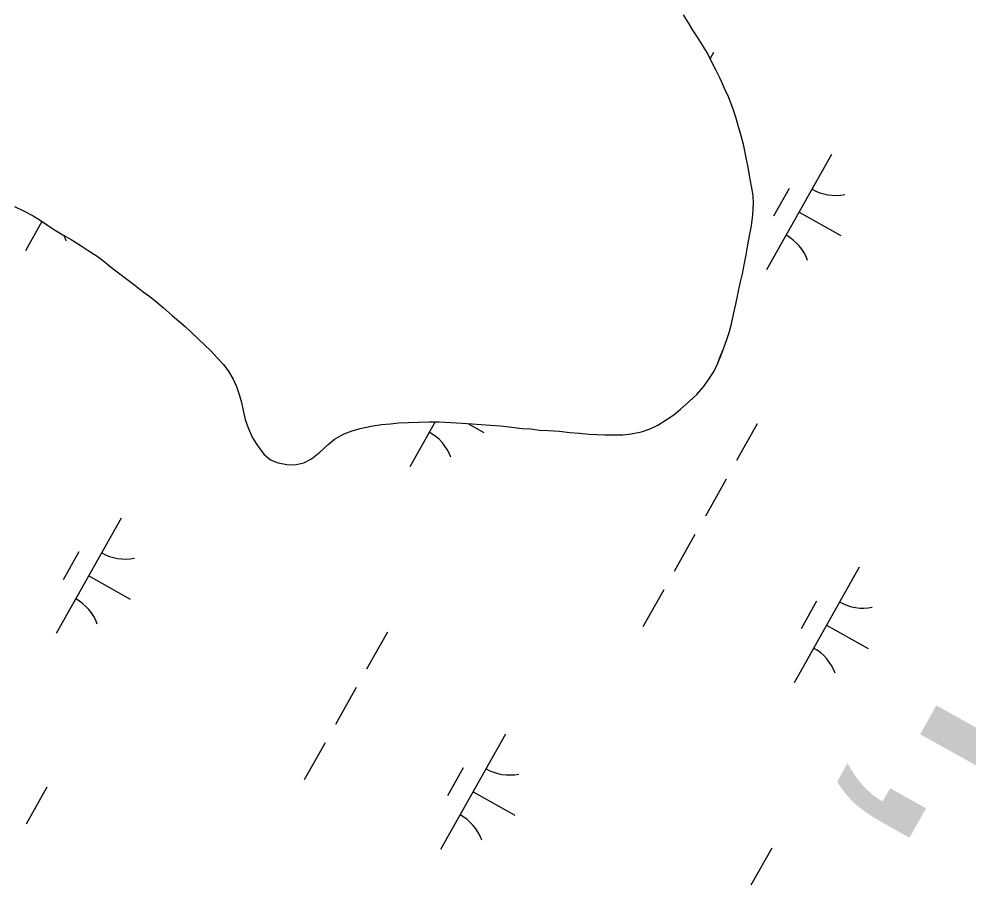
# Model space of a CAD drawing. Extents: x 3913936 to 3933962, y 195330 to 217741.
# Drawn here: x 3926966.8 to 3927324.8, y 202495 to 202821.8 of the extents above; entities that cross this region are included whole.
import ezdxf

# ---------------------------------------------------------------- set-up
doc = ezdxf.new("R2010")
doc.units = 0
for name, color, linetype in [('V-TOPO-GNAM-IDEN', 7, 'Continuous'), ('V-TOPO-SHOR', 7, 'Continuous'), ('V-WETL-SWMP', 7, 'Continuous')]:
    doc.layers.add(name, color=color, linetype=linetype)

msp = doc.modelspace()

# ---------------------------------------------------------------- linework, layer by layer
at = {"layer": 'V-TOPO-SHOR'}
for points in [[(3927137.79, 202669.05), (3927141.14, 202668.85), (3927144.6, 202668.54), (3927148.47, 202668.24), (3927151.72, 202667.93), (3927156.64, 202667.32), (3927159.78, 202667.12), (3927163.13, 202666.71), (3927166.48, 202666.51), (3927170.67, 202666.21), (3927174.65, 202665.8), (3927178.21, 202665.49), (3927181.77, 202665.19), (3927184.81, 202664.99), (3927187.84, 202664.89), (3927190.98, 202664.9), (3927194.65, 202664.91), (3927197.79, 202665.24), (3927201.66, 202666.08), (3927204.9, 202667.14), (3927207.83, 202668.51), (3927210.96, 202670.51), (3927213.78, 202672.4), (3927216.39, 202674.61), (3927219.63, 202677.44), (3927222.55, 202680.06), (3927225.06, 202683), (3927226.83, 202685.52), (3927229.12, 202688.98), (3927230.48, 202691.92), (3927231.51, 202694.74), (3927232.66, 202697.78), (3927233.8, 202700.82), (3927234.84, 202703.86), (3927235.56, 202706.8), (3927236.5, 202710.99), (3927237.22, 202714.23), (3927238.04, 202717.9), (3927238.87, 202722.09), (3927239.7, 202725.65), (3927240.52, 202729.74), (3927241.14, 202732.88), (3927241.76, 202736.65), (3927242.38, 202740), (3927243.1, 202743.77), (3927243.61, 202747.96), (3927243.92, 202752.14), (3927243.8, 202755.18), (3927243.17, 202758.74), (3927242.42, 202762.82), (3927241.89, 202765.85), (3927241.15, 202769.41), (3927240.19, 202773.91), (3927239.13, 202778.2), (3927238.29, 202781.12), (3927237.23, 202784.79), (3927236.07, 202788.24), (3927234.49, 202792.42), (3927233.12, 202795.35), (3927231.33, 202799.32), (3927229.64, 202802.67), (3927227.96, 202806.01), (3927226.59, 202808.94), (3927224.7, 202811.97), (3927222.8, 202815), (3927221.02, 202817.61), (3927219.34, 202820.33), (3927217.44, 202823.36)], [(3926965.15, 202751.05), (3926968.82, 202749.28), (3926972.18, 202747.51), (3926974.8, 202745.85), (3926977.52, 202743.97), (3926980.15, 202742.3), (3926983.4, 202740.43), (3926986.44, 202738.55), (3926990.21, 202736.26), (3926992.94, 202734.49), (3926996.29, 202732.3), (3926998.81, 202730.42), (3927001.23, 202728.44), (3927004.38, 202726.04), (3927007.52, 202723.64), (3927010.56, 202721.35), (3927013.71, 202718.84), (3927016.23, 202717.07), (3927018.75, 202714.98), (3927021.37, 202712.79), (3927024.62, 202709.87), (3927027.04, 202707.89), (3927029.45, 202705.8), (3927031.76, 202703.61), (3927034.59, 202701), (3927036.8, 202698.91), (3927039.32, 202696.51), (3927041.63, 202693.9), (3927043.94, 202691.4), (3927045.93, 202688.68), (3927047.61, 202685.96), (3927048.88, 202683.14), (3927049.93, 202680.11), (3927050.78, 202677.08), (3927051.42, 202674.04), (3927052.16, 202670.69), (3927053.21, 202667.55), (3927054.9, 202663.79), (3927056.79, 202660.86), (3927059.21, 202657.63), (3927061.73, 202655.43), (3927064.56, 202654.29), (3927067.8, 202653.67), (3927070.84, 202653.58), (3927074.29, 202654.32), (3927077.11, 202655.79), (3927080.35, 202658.31), (3927083.48, 202661.25), (3927085.78, 202663.25), (3927089.54, 202665.25), (3927092.47, 202666.41), (3927095.51, 202667.25), (3927099.69, 202668.1), (3927103.56, 202668.85), (3927106.91, 202669.07), (3927109.95, 202669.39), (3927113.71, 202669.5), (3927117.48, 202669.62), (3927121.56, 202669.84), (3927125.33, 202669.74), (3927129.83, 202669.55), (3927133.92, 202669.35), (3927137.79, 202669.05)]]:
    msp.add_lwpolyline(points, dxfattribs=at)
at = {"layer": 'V-WETL-SWMP'}
for p, q in [((3927219.34, 202820.33), (3927217.44, 202823.36)), ((3927221.02, 202817.61), (3927219.34, 202820.33)), ((3927222.81, 202815), (3927221.02, 202817.61)), ((3927224.7, 202811.97), (3927222.81, 202815)), ((3927226.59, 202808.94), (3927224.7, 202811.97)), ((3927227.96, 202806.01), (3927226.59, 202808.94)), ((3927228.76, 202809.19), (3927227.51, 202806.97)), ((3927229.64, 202802.67), (3927227.96, 202806.01)), ((3927231.33, 202799.32), (3927229.64, 202802.67)), ((3927233.12, 202795.35), (3927231.33, 202799.32)), ((3927234.49, 202792.42), (3927233.12, 202795.35)), ((3927236.07, 202788.24), (3927234.49, 202792.42)), ((3927237.23, 202784.79), (3927236.07, 202788.24)), ((3927238.29, 202781.13), (3927237.23, 202784.79)), ((3927239.13, 202778.2), (3927238.29, 202781.13)), ((3927240.19, 202773.91), (3927239.13, 202778.2)), ((3927241.15, 202769.41), (3927240.19, 202773.91)), ((3927241.89, 202765.85), (3927241.15, 202769.41)), ((3927273.34, 202770.71), (3927248.84, 202727.12)), ((3927242.42, 202762.82), (3927241.89, 202765.85)), ((3927243.17, 202758.74), (3927242.42, 202762.82)), ((3927243.8, 202755.18), (3927243.17, 202758.74)), ((3927257.3, 202757.92), (3927251.42, 202747.46)), ((3927243.92, 202752.15), (3927243.8, 202755.18)), ((3926965.15, 202751.05), (3926968.82, 202749.28)), ((3927243.61, 202747.96), (3927243.92, 202752.15)), ((3926968.82, 202749.28), (3926972.18, 202747.51)), ((3926972.18, 202747.51), (3926974.8, 202745.85)), ((3927243.1, 202743.77), (3927243.61, 202747.96)), ((3927261.09, 202748.91), (3927276.78, 202740.09)), ((3926975.45, 202745.4), (3926969.24, 202734.34)), ((3926974.8, 202745.85), (3926977.52, 202743.97)), ((3926977.52, 202743.97), (3926980.15, 202742.3)), ((3927242.38, 202740), (3927243.1, 202743.77)), ((3926980.15, 202742.3), (3926983.4, 202740.43)), ((3926983.4, 202740.43), (3926986.44, 202738.55)), ((3927241.76, 202736.65), (3927242.38, 202740)), ((3926986.44, 202738.55), (3926990.21, 202736.26)), ((3926990.21, 202736.26), (3926992.94, 202734.49)), ((3927241.14, 202732.88), (3927241.76, 202736.65)), ((3926992.94, 202734.49), (3926996.3, 202732.3)), ((3926996.3, 202732.3), (3926998.81, 202730.42)), ((3927240.52, 202729.73), (3927241.14, 202732.88)), ((3926998.81, 202730.42), (3927001.23, 202728.44)), ((3927239.7, 202725.65), (3927240.52, 202729.73)), ((3927001.23, 202728.44), (3927004.37, 202726.04)), ((3927004.37, 202726.04), (3927007.52, 202723.64)), ((3927238.87, 202722.09), (3927239.7, 202725.65)), ((3927007.52, 202723.64), (3927010.56, 202721.35)), ((3927238.04, 202717.9), (3927238.87, 202722.09)), ((3927010.56, 202721.35), (3927013.71, 202718.84)), ((3927013.71, 202718.84), (3927016.23, 202717.07)), ((3927237.22, 202714.23), (3927238.04, 202717.9)), ((3927016.23, 202717.07), (3927018.75, 202714.98)), ((3927018.75, 202714.98), (3927021.37, 202712.79)), ((3927021.37, 202712.79), (3927024.62, 202709.87)), ((3927235.56, 202706.8), (3927236.49, 202710.99)), ((3927236.49, 202710.99), (3927237.22, 202714.23)), ((3927024.62, 202709.87), (3927027.04, 202707.89)), ((3927027.04, 202707.89), (3927029.45, 202705.8)), ((3927029.45, 202705.8), (3927031.76, 202703.61)), ((3927031.76, 202703.61), (3927034.59, 202701)), ((3927233.8, 202700.82), (3927234.84, 202703.86)), ((3927234.84, 202703.86), (3927235.56, 202706.8)), ((3927034.59, 202701), (3927036.8, 202698.91)), ((3927232.66, 202697.78), (3927233.8, 202700.82)), ((3927036.8, 202698.91), (3927039.32, 202696.51)), ((3927039.32, 202696.51), (3927041.63, 202693.9)), ((3927231.52, 202694.74), (3927232.66, 202697.78)), ((3927041.63, 202693.9), (3927043.94, 202691.4)), ((3927230.48, 202691.92), (3927231.52, 202694.74)), ((3927043.94, 202691.4), (3927045.93, 202688.68)), ((3927229.12, 202688.98), (3927230.48, 202691.92)), ((3927045.93, 202688.68), (3927047.61, 202685.96)), ((3927047.61, 202685.96), (3927048.88, 202683.14)), ((3927226.83, 202685.52), (3927229.12, 202688.98)), ((3927048.88, 202683.14), (3927049.93, 202680.11)), ((3927222.55, 202680.06), (3927225.06, 202683)), ((3927225.06, 202683), (3927226.83, 202685.52)), ((3927049.93, 202680.11), (3927050.78, 202677.07)), ((3927219.63, 202677.44), (3927222.55, 202680.06)), ((3927050.78, 202677.07), (3927051.42, 202674.04)), ((3927216.39, 202674.6), (3927219.63, 202677.44)), ((3927051.42, 202674.04), (3927052.16, 202670.69)), ((3927210.96, 202670.51), (3927213.78, 202672.4)), ((3927213.78, 202672.4), (3927216.39, 202674.6)), ((3927052.16, 202670.69), (3927053.21, 202667.55)), ((3927095.51, 202667.25), (3927099.69, 202668.1)), ((3927099.69, 202668.1), (3927103.56, 202668.85)), ((3927103.56, 202668.85), (3927106.91, 202669.07)), ((3927106.91, 202669.07), (3927109.95, 202669.39)), ((3927109.95, 202669.39), (3927113.71, 202669.5)), ((3927113.71, 202669.5), (3927117.48, 202669.62)), ((3927123.76, 202669.78), (3927114.23, 202652.83)), ((3927117.48, 202669.62), (3927121.56, 202669.84)), ((3927121.56, 202669.84), (3927125.33, 202669.74)), ((3927125.33, 202669.74), (3927129.83, 202669.55)), ((3927129.83, 202669.55), (3927133.92, 202669.35)), ((3927133.92, 202669.35), (3927137.79, 202669.05)), ((3927136.18, 202669.17), (3927142.18, 202665.8)), ((3927137.79, 202669.05), (3927141.14, 202668.85)), ((3927141.14, 202668.85), (3927144.6, 202668.54)), ((3927144.6, 202668.54), (3927148.47, 202668.24)), ((3927148.47, 202668.24), (3927151.72, 202667.93)), ((3927151.72, 202667.93), (3927156.64, 202667.32)), ((3927204.9, 202667.14), (3927207.83, 202668.51)), ((3927207.83, 202668.51), (3927210.96, 202670.51)), ((3927245.33, 202669.1), (3927237.49, 202655.15)), ((3927053.21, 202667.55), (3927054.9, 202663.79)), ((3927085.78, 202663.25), (3927089.54, 202665.25)), ((3927089.54, 202665.25), (3927092.47, 202666.41)), ((3927092.47, 202666.41), (3927095.51, 202667.25)), ((3927156.64, 202667.32), (3927159.78, 202667.12)), ((3927159.78, 202667.12), (3927163.13, 202666.71)), ((3927163.13, 202666.71), (3927166.48, 202666.51)), ((3927166.48, 202666.51), (3927170.67, 202666.21)), ((3927170.67, 202666.21), (3927174.65, 202665.8)), ((3927174.65, 202665.8), (3927178.21, 202665.49)), ((3927178.21, 202665.49), (3927181.77, 202665.19)), ((3927181.77, 202665.19), (3927184.81, 202664.99)), ((3927184.81, 202664.99), (3927187.84, 202664.89)), ((3927187.84, 202664.89), (3927190.98, 202664.9)), ((3927190.98, 202664.9), (3927194.65, 202664.91)), ((3927194.65, 202664.91), (3927197.79, 202665.24)), ((3927197.79, 202665.24), (3927201.66, 202666.08)), ((3927201.66, 202666.08), (3927204.9, 202667.14)), ((3927054.9, 202663.79), (3927056.79, 202660.86)), ((3927056.79, 202660.86), (3927059.21, 202657.63)), ((3927080.35, 202658.31), (3927083.48, 202661.25)), ((3927083.48, 202661.25), (3927085.78, 202663.25)), ((3927059.21, 202657.63), (3927061.73, 202655.43)), ((3927077.11, 202655.79), (3927080.35, 202658.31)), ((3927061.73, 202655.43), (3927064.56, 202654.29)), ((3927064.56, 202654.29), (3927067.8, 202653.67)), ((3927067.8, 202653.67), (3927070.84, 202653.58)), ((3927070.84, 202653.58), (3927074.29, 202654.32)), ((3927074.29, 202654.32), (3927077.11, 202655.79)), ((3927233.57, 202648.18), (3927225.73, 202634.23)), ((3927005.37, 202633.46), (3926980.87, 202589.87)), ((3927221.81, 202627.26), (3927213.97, 202613.31)), ((3926989.33, 202620.67), (3926983.45, 202610.21)), ((3927283.73, 202614.91), (3927259.23, 202571.32)), ((3926993.12, 202611.66), (3927008.81, 202602.84)), ((3927210.05, 202606.34), (3927202.21, 202592.39)), ((3927267.7, 202602.12), (3927261.82, 202591.66)), ((3927271.48, 202593.11), (3927287.17, 202584.29)), ((3927105.79, 202590.43), (3927097.95, 202576.48)), ((3927094.03, 202569.51), (3927086.19, 202555.56)), ((3927150.37, 202551.95), (3927125.86, 202508.36)), ((3927082.27, 202548.59), (3927074.43, 202534.64)), ((3927134.33, 202539.16), (3927128.45, 202528.7)), ((3926977.36, 202531.85), (3926969.52, 202517.9)), ((3927138.11, 202530.15), (3927153.81, 202521.33)), ((3927250.79, 202508.92), (3927242.95, 202494.97))]:
    msp.add_line(p, q, dxfattribs=at)
for centre, start, end in [((3927274.83, 202772.87), 239.8861, 281.4297), ((3926968.16, 202731.94), 19.8861, 28.0934), ((3927247.76, 202724.72), 19.8861, 61.4297), ((3927113.16, 202650.43), 19.8861, 61.4297), ((3927006.86, 202635.62), 239.8861, 281.4297), ((3926979.79, 202587.47), 19.8861, 61.4297), ((3927285.23, 202617.08), 239.8861, 281.4297), ((3927258.15, 202568.92), 19.8861, 61.4297), ((3927151.86, 202554.12), 239.8861, 281.4297), ((3927124.79, 202505.96), 19.8861, 61.4297)]:
    msp.add_arc(centre, 17.62, start, end, dxfattribs=at)

# ---------------------------------------------------------------- texts
at = {"layer": 'V-TOPO-GNAM-IDEN'}
msp.add_text('PARISH,', height=100, rotation=240.7844, dxfattribs=at).set_placement((3927544.47, 202976.91))

doc.saveas('drawing.dxf')
